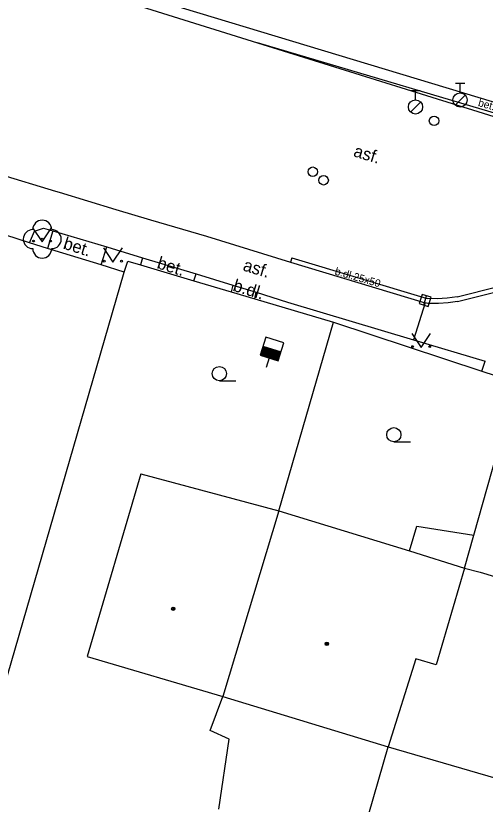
# Model space of a CAD drawing. Extents: x -599951 to -598963, y -1164095 to -1162939.
# Drawn here: x -599730.16 to -599705.43, y -1164061.65 to -1164020.14 of the extents above; entities that cross this region are included whole.
import ezdxf

# ---------------------------------------------------------------- set-up
doc = ezdxf.new("R2010")
doc.units = 0
for name, color, linetype in [('Level 10', 7, 'Continuous'), ('Level 11', 7, 'Continuous'), ('Level 22', 7, 'Continuous'), ('Level 27', 7, 'Continuous'), ('Level 28', 7, 'Continuous'), ('Level 36', 7, 'Continuous'), ('Level 39', 7, 'Continuous'), ('Level 40', 7, 'Continuous'), ('Level 42', 7, 'Continuous'), ('Level 5', 7, 'Continuous'), ('Level 7', 7, 'Continuous'), ('Level 8', 7, 'Continuous')]:
    doc.layers.add(name, color=color, linetype=linetype)

msp = doc.modelspace()

# ---------------------------------------------------------------- linework, layer by layer
at = {"layer": 'Level 10'}
for points in [[(-599814.13, -1164003.48), (-599810.94, -1164004.47), (-599808.03, -1164005.36), (-599793.61, -1164009.68), (-599790.46, -1164010.63), (-599782.22, -1164013.1), (-599779.2, -1164013.99), (-599762.28, -1164019.08), (-599758.99, -1164020.06), (-599752.18, -1164022.09), (-599749.1, -1164022.99), (-599728.07, -1164029.37), (-599727.87, -1164029.43), (-599724.88, -1164030.34), (-599723.05, -1164030.88), (-599720.11, -1164031.75), (-599715.69, -1164033.11)], [(-599737.46, -1164015.3), (-599717.42, -1164021.56), (-599703.11, -1164026.03)], [(-599715.69, -1164033.11), (-599708.59, -1164035.26)], [(-599706.89, -1164035.18), (-599702.53, -1164034.09)], [(-599708.38, -1164035.29), (-599708.45, -1164035.29), (-599708.52, -1164035.28), (-599708.59, -1164035.26)], [(-599706.89, -1164035.18), (-599707.38, -1164035.25), (-599707.88, -1164035.29)], [(-599707.88, -1164035.29), (-599708.38, -1164035.29)]]:
    msp.add_lwpolyline(points, dxfattribs=at)
at = {"layer": 'Level 11'}
for points in [[(-599701.67, -1164025.68), (-599735.28, -1164015.53), (-599734.93, -1164015.64), (-599737.84, -1164014.76), (-599764.73, -1164006.61), (-599764.17, -1164006.78), (-599768.63, -1164005.43), (-599780.82, -1164001.84), (-599795.4, -1163997.44), (-599802.23, -1163995.31), (-599807.23, -1163993.48), (-599810.52, -1163992.9), (-599813.08, -1163992.13), (-599851.66, -1163980.69), (-599860.84, -1163977.91), (-599859.39, -1163978.35), (-599896.02, -1163967.25), (-599909.01, -1163963.35), (-599920.55, -1163959.65), (-599941.4, -1163951.61), (-599950.74, -1163946.63), (-599950.31, -1163946.86), (-599951.125, -1163946.425)], [(-599701.91, -1164026.16), (-599717.42, -1164021.56)], [(-599729.43, -1164032.1), (-599731.34, -1164031.48)], [(-599729.43, -1164032.1), (-599729.17, -1164031.48), (-599728.69, -1164031.32), (-599728.2, -1164031.47)], [(-599728.2, -1164031.47), (-599728.48, -1164032.4)], [(-599728.2, -1164031.47), (-599725.36, -1164032.31)], [(-599728.48, -1164032.4), (-599729.43, -1164032.1)], [(-599725.65, -1164033.26), (-599725.36, -1164032.31)], [(-599725.36, -1164032.31), (-599723.48, -1164032.89)], [(-599725.65, -1164033.26), (-599728.48, -1164032.4)], [(-599731.83, -1164059.12), (-599724.44, -1164033.64), (-599724.26, -1164033.06)], [(-599723.48, -1164032.89), (-599723.59, -1164033.26)], [(-599723.48, -1164032.89), (-599720.66, -1164033.73)], [(-599715.62, -1164032.88), (-599715.69, -1164033.11)], [(-599715.62, -1164032.88), (-599708.49, -1164035.03)], [(-599724.44, -1164033.64), (-599725.65, -1164033.26)], [(-599720.77, -1164034.1), (-599720.66, -1164033.73)], [(-599720.66, -1164033.73), (-599718.72, -1164034.32)], [(-599706.9, -1164034.93), (-599702.59, -1164033.85)], [(-599718.72, -1164034.32), (-599718.81, -1164034.68)], [(-599718.72, -1164034.32), (-599717.5, -1164034.7)], [(-599717.56, -1164035.05), (-599717.5, -1164034.7)], [(-599717.5, -1164034.7), (-599715.84, -1164035.21)], [(-599715.84, -1164035.21), (-599709.2, -1164037.21)], [(-599708.59, -1164035.26), (-599709.2, -1164037.21)], [(-599706.9, -1164034.93), (-599707.43, -1164035), (-599707.96, -1164035.04), (-599708.49, -1164035.03)], [(-599709.2, -1164037.21), (-599705.43, -1164038.33)], [(-599705.6, -1164038.86), (-599705.43, -1164038.33)], [(-599706.51, -1164049.22), (-599706.02, -1164047.48), (-599703.858, -1164039.861), (-599703.74, -1164039.47)], [(-599709.41, -1164048.31), (-599709.02, -1164047.01)], [(-599709.02, -1164047.01), (-599706.02, -1164047.48)], [(-599719.91, -1164057.77), (-599719.24, -1164055.99)], [(-599718.92, -1164058.23), (-599719.91, -1164057.77)], [(-599719.46, -1164061.91), (-599718.92, -1164058.23)], [(-599712.08, -1164063.99), (-599710.54, -1164058.63)]]:
    msp.add_lwpolyline(points, dxfattribs=at)
at = {"layer": 'Level 22'}
msp.add_circle((-599728.76, -1164031.9), 0.05, dxfattribs=at)
for centre, start, end in [((-599728.76, -1164031.4), 0, 180), ((-599729.26, -1164031.9), 90, 270), ((-599728.26, -1164031.9), 270, 90), ((-599728.76, -1164032.4), 180, 0)]:
    msp.add_arc(centre, 0.5, start, end, dxfattribs=at)
at = {"layer": 'Level 27'}
msp.add_line((-599708.663, -1164035.369), (-599708.517, -1164034.891), dxfattribs=at)
msp.add_lwpolyline([(-599708.424, -1164035.442), (-599708.278, -1164034.964), (-599708.756, -1164034.818), (-599708.902, -1164035.296)], close=True, dxfattribs=at)
at = {"layer": 'Level 28'}
for p, q in [((-599709.35, -1164024.065), (-599708.85, -1164024.065)), ((-599709.1, -1164024.565), (-599709.1, -1164024.065)), ((-599707, -1164023.695), (-599706.5, -1164023.695)), ((-599706.75, -1164024.195), (-599706.75, -1164023.695)), ((-599707.008, -1164024.842), (-599706.478, -1164024.312)), ((-599709.358, -1164025.212), (-599708.828, -1164024.682)), ((-599717.212, -1164037.768), (-599716.258, -1164038.069)), ((-599717.197, -1164037.72), (-599716.243, -1164038.021)), ((-599717.182, -1164037.673), (-599716.228, -1164037.973)), ((-599717.167, -1164037.625), (-599716.213, -1164037.926)), ((-599717.152, -1164037.577), (-599716.198, -1164037.878)), ((-599717.137, -1164037.53), (-599716.183, -1164037.83)), ((-599717.272, -1164037.959), (-599716.318, -1164038.259)), ((-599717.257, -1164037.911), (-599716.303, -1164038.212)), ((-599717.242, -1164037.864), (-599716.288, -1164038.164)), ((-599717.227, -1164037.816), (-599716.273, -1164038.116)), ((-599716.81, -1164038.157), (-599716.97, -1164038.662))]:
    msp.add_line(p, q, dxfattribs=at)
msp.add_lwpolyline([(-599717.287, -1164038.007), (-599716.333, -1164038.307), (-599716.033, -1164037.353), (-599716.987, -1164037.053)], close=True, dxfattribs=at)
for centre, radius in [((-599706.75, -1164024.57), 0.375), ((-599709.1, -1164024.94), 0.375), ((-599708.12, -1164025.67), 0.25), ((-599714.51, -1164028.35), 0.25), ((-599713.94, -1164028.8), 0.25)]:
    msp.add_circle(centre, radius, dxfattribs=at)
at = {"layer": 'Level 36'}
for p, q in [((-599719.43, -1164039.355), (-599718.555, -1164039.355)), ((-599710.24, -1164042.575), (-599709.365, -1164042.575))]:
    msp.add_line(p, q, dxfattribs=at)
for points in [[(-599729.27, -1164031.3), (-599728.77, -1164032.05), (-599728.27, -1164031.3)], [(-599725.54, -1164032.36), (-599725.04, -1164033.11), (-599724.54, -1164032.36)], [(-599709.3, -1164036.86), (-599708.8, -1164037.61), (-599708.3, -1164036.86)]]:
    msp.add_lwpolyline(points, dxfattribs=at)
for centre, radius in [((-599729.22, -1164032), 0.05), ((-599728.321, -1164032), 0.05), ((-599725.49, -1164033.06), 0.05), ((-599724.591, -1164033.06), 0.05), ((-599709.25, -1164037.56), 0.05), ((-599708.351, -1164037.56), 0.05), ((-599719.43, -1164038.98), 0.375), ((-599710.24, -1164042.2), 0.375)]:
    msp.add_circle(centre, radius, dxfattribs=at)
at = {"layer": 'Level 39'}
for centre, radius in [((-599721.86, -1164051.36), 0.09), ((-599721.86, -1164051.36), 0.0398), ((-599713.77, -1164053.21), 0.09), ((-599713.77, -1164053.21), 0.0398)]:
    msp.add_circle(centre, radius, dxfattribs=at)
at = {"layer": 'Level 5'}
for points in [[(-599723.56, -1164044.26), (-599726.4, -1164053.88)], [(-599723.56, -1164044.26), (-599716.3, -1164046.21)], [(-599716.3, -1164046.21), (-599719.24, -1164055.99)], [(-599716.3, -1164046.21), (-599709.41, -1164048.31), (-599706.51, -1164049.22)], [(-599706.51, -1164049.22), (-599708.01, -1164054.31), (-599709.08, -1164054)], [(-599706.51, -1164049.22), (-599705.69, -1164049.44), (-599695.48, -1164052.52)], [(-599726.4, -1164053.88), (-599719.24, -1164055.99)], [(-599709.08, -1164054), (-599710.54, -1164058.63)], [(-599719.24, -1164055.99), (-599710.54, -1164058.63)], [(-599710.54, -1164058.63), (-599701.97, -1164061.13)]]:
    msp.add_lwpolyline(points, dxfattribs=at)
at = {"layer": 'Level 7'}
for points in [[(-599724.26, -1164033.06), (-599723.59, -1164033.26), (-599720.77, -1164034.1), (-599718.81, -1164034.68), (-599717.56, -1164035.05), (-599713.42, -1164036.28), (-599705.6, -1164038.86)], [(-599716.3, -1164046.21), (-599713.42, -1164036.28)]]:
    msp.add_lwpolyline(points, dxfattribs=at)
at = {"layer": 'Level 8'}
msp.add_lwpolyline([(-599705.6, -1164038.86), (-599704.15, -1164039.33)], dxfattribs=at)

# ---------------------------------------------------------------- texts
at = {"layer": 'Level 40'}
for s, rotation, p in [('asf.', 343, (-599712.41, -1164027.53)), ('bet.', 342.62, (-599727.7, -1164032.39)), ('bet.', 342.62, (-599722.76, -1164033.42)), ('asf.', 343.072, (-599718.23, -1164033.54)), ('b.dl.', 343, (-599718.76, -1164034.61))]:
    msp.add_text(s, height=0.65, rotation=rotation, dxfattribs=at).set_placement(p)
at = {"layer": 'Level 42'}
for s, p in [('bet. žlab', (-599705.83, -1164024.88)), ('b.dl.25x50', (-599713.38, -1164033.76))]:
    msp.add_text(s, height=0.4, rotation=343.9227, dxfattribs=at).set_placement(p)

doc.saveas('drawing.dxf')
